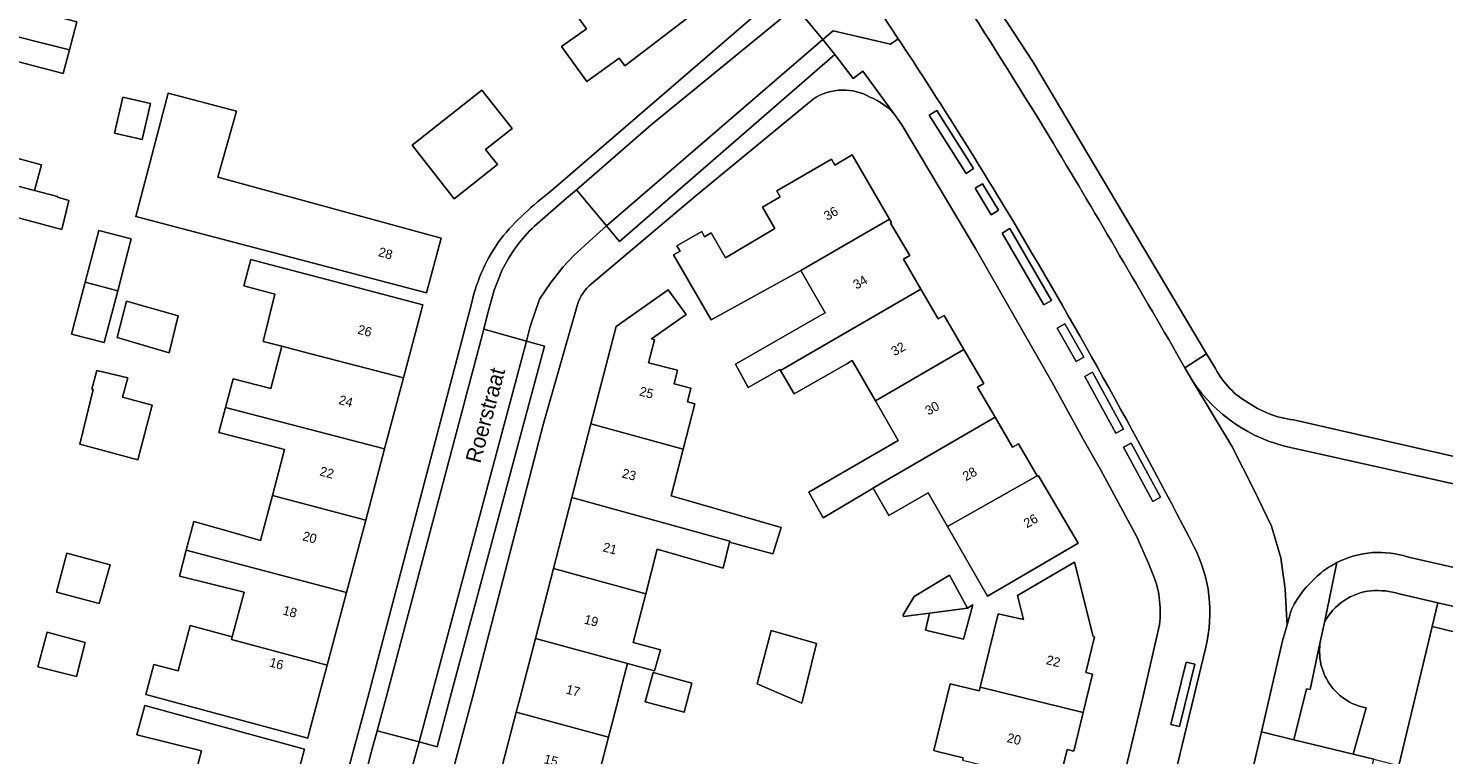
# Model space of a CAD drawing. Header units: metres. Extents: x 151448 to 154749, y 463108 to 465296.
# Tile 269 of 449: x 153872 to 153986, y 463495 to 463554. Entities that reach past the tile are written whole.
import ezdxf
from ezdxf.enums import TextEntityAlignment as Align

# ---------------------------------------------------------------- set-up
doc = ezdxf.new("R2010")
doc.units = ezdxf.units.M
for name, color, linetype, lineweight in [('B-PV-GR-BEPLANTING_CULTUUR_BODEMBEDEKKER-GV', 253, 'Continuous', 9), ('B-PV-OG-BEBOUWING-GV', 1, 'Continuous', 9), ('B-PV-OG-BEBOUWING-T18', 2, 'Continuous', 9), ('B-PV-OG-TERREIN_BEGROEID-GV', 253, 'Continuous', 9), ('B-PV-OG-TERREIN_ERF-GV', 253, 'Continuous', 9), ('B-PV-OG-TOPOGRAFIE-T18', 2, 'Continuous', 9), ('B-PV-VH-GESLOTENVERHARDING_ASFALT-GV', 253, 'Continuous', 9), ('B-PV-VH-OPENVERHARDING_BETONELEMENT-GV', 253, 'Continuous', 9), ('B-PV-VH-OPENVERHARDING_BETONSTRAATSTEEN-GV', 253, 'Continuous', 9), ('B-PV-VH-OPENVERHARDING_STRAATBAKSTEEN-GV', 253, 'Continuous', 9), ('B-PV-VH-OPENVERHARDING_TEGEL-GV', 253, 'Continuous', 9)]:
    doc.layers.add(name, color=color, linetype=linetype, lineweight=lineweight)
doc.styles.add('Drong', font='txt', dxfattribs={"height": 1.8})

msp = doc.modelspace()

# ---------------------------------------------------------------- linework, layer by layer
at = {"layer": 'B-PV-GR-BEPLANTING_CULTUUR_BODEMBEDEKKER-GV', "flags": 128}
for points in [[(153947.812, 463542.537), (153944.861, 463547.211), (153944.252, 463546.827), (153947.204, 463542.153)], [(153949.215, 463538.828), (153949.818, 463539.191), (153948.537, 463541.323), (153947.934, 463540.96)], [(153953.459, 463531.575), (153954.079, 463531.935), (153950.721, 463537.719), (153950.101, 463537.36)], [(153956.079, 463527.015), (153956.69, 463527.362), (153955.157, 463530.056), (153954.546, 463529.707)], [(153956.767, 463525.822), (153959.26, 463521.251), (153959.88, 463521.588), (153957.387, 463526.16)], [(153962.843, 463516.109), (153960.495, 463520.463), (153959.874, 463520.129), (153962.223, 463515.775)], [(153965.619, 463502.677), (153964.913, 463502.851), (153963.681, 463497.839), (153964.387, 463497.666)]]:
    msp.add_lwpolyline(points, close=True, dxfattribs=at)
at = {"layer": 'B-PV-GR-BEPLANTING_CULTUUR_BODEMBEDEKKER-GV'}
for points in [[(153979.8, 463508.591, 0.2501542), (153976.036, 463506.044)], [(153982.058, 463508.328, 0.0961397), (153979.8, 463508.591)], [(153975.679, 463504.343, 0.0419839), (153975.675, 463503.152)], [(153975.675, 463503.152, -0.0419839), (153975.679, 463504.343)], [(153975.675, 463503.152, 0.2167303), (153977.658, 463499.889)], [(153977.658, 463499.889, -0.2167303), (153975.675, 463503.152)], [(153977.658, 463499.889, 0.1162031), (153979.388, 463499.184)], [(153979.388, 463499.184, -0.1162031), (153977.658, 463499.889)]]:
    msp.add_lwpolyline(points, format="xyb", dxfattribs=at)
at = {"layer": 'B-PV-GR-BEPLANTING_CULTUUR_BODEMBEDEKKER-GV', "flags": 128}
for points in [[(153979.388, 463499.184), (153978.356, 463495.432), (153980.002, 463495.031), (153982.02, 463494.539), (153983.327, 463500), (153984.692, 463505.703), (153985.152, 463507.625), (153982.058, 463508.328)], [(153976.036, 463506.044), (153975.679, 463504.343)], [(153975.679, 463504.343), (153974.901, 463500.633), (153974.596, 463500.698), (153973.578, 463496.596)], [(153973.578, 463496.596), (153978.356, 463495.432), (153979.388, 463499.184)]]:
    msp.add_lwpolyline(points, dxfattribs=at)
at = {"layer": 'B-PV-OG-BEBOUWING-GV', "flags": 128}
for points in [[(153924.024, 463562.522), (153917.674, 463558.123), (153914.956, 463556.171), (153916.666, 463553.79), (153914.663, 463552.352), (153916.688, 463549.533), (153919.304, 463551.411), (153919.747, 463550.794), (153926.315, 463555.819), (153925.731, 463556.633), (153928.076, 463558.317), (153924.705, 463563.011)], [(153862.457, 463555.26), (153875.072, 463552.079), (153875.663, 463554.354), (153870.514, 463555.691), (153870.741, 463556.566), (153872.575, 463556.24), (153873.277, 463559.075), (153869.286, 463560.111), (153864.044, 463561.371)], [(153875.072, 463552.079), (153862.457, 463555.26), (153861.045, 463549.823), (153868.497, 463547.924), (153869.433, 463551.529), (153874.582, 463550.192)], [(153861.045, 463549.823), (153859.554, 463544.084), (153872.271, 463540.784), (153872.82, 463542.846), (153867.847, 463544.171), (153867.542, 463544.25), (153868.497, 463547.924)], [(153904.989, 463536.947), (153887.023, 463541.84), (153888.506, 463547.167), (153883.029, 463548.612), (153880.406, 463538.674), (153903.79, 463532.546)], [(153910.706, 463545.756), (153908.258, 463548.859), (153902.636, 463544.422), (153906.035, 463540.115), (153909.513, 463542.859), (153908.562, 463544.065)], [(153881.591, 463547.774), (153879.381, 463548.283), (153878.712, 463545.379), (153880.923, 463544.87)], [(153865.489, 463536.345), (153866.386, 463539.798), (153866.927, 463539.658), (153874.467, 463537.629), (153875.035, 463539.981), (153874.116, 463540.251), (153874.13, 463540.302), (153872.271, 463540.784), (153859.554, 463544.084), (153858.034, 463538.232)], [(153941.056, 463538.47), (153938.052, 463543.637), (153936.648, 463542.82), (153936.374, 463543.291), (153931.989, 463540.742), (153932.263, 463540.271), (153930.83, 463539.438), (153931.832, 463537.714), (153927.863, 463535.374), (153926.712, 463537.364), (153926.18, 463537.056), (153925.939, 463537.474), (153923.954, 463536.326), (153924.196, 463535.908), (153923.674, 463535.606), (153926.702, 463530.373), (153933.914, 463534.337)], [(153943.559, 463532.847), (153942.163, 463535.249), (153942.695, 463535.558), (153941.137, 463538.152), (153941.214, 463538.198), (153941.056, 463538.47), (153933.914, 463534.337), (153935.865, 463530.935), (153935.388, 463530.662), (153928.658, 463526.798), (153929.684, 463524.933), (153932.225, 463526.392), (153932.283, 463526.294)], [(153876.348, 463533.404), (153878.96, 463532.72), (153880.052, 463536.891), (153877.44, 463537.574)], [(153892.167, 463528.246), (153894.385, 463527.671), (153901.953, 463525.707), (153903.512, 463531.573), (153895.795, 463533.615), (153890.778, 463534.942), (153889.679, 463535.241), (153889.099, 463533.111), (153891.602, 463532.429), (153890.652, 463528.639)], [(153878.96, 463532.72), (153876.348, 463533.404), (153875.256, 463529.234), (153877.868, 463528.55)], [(153917.028, 463522.021), (153924.451, 463519.971), (153925.401, 463523.629), (153924.79, 463523.785), (153925.07, 463524.881), (153923.714, 463525.228), (153923.993, 463526.319), (153921.663, 463526.914), (153922.135, 463528.763), (153921.892, 463528.84), (153924.681, 463530.808), (153923.239, 463532.782), (153919.053, 463529.841)], [(153943.559, 463532.847), (153932.283, 463526.294), (153933.387, 463524.419), (153937.604, 463526.851), (153938.057, 463527.111), (153939.923, 463523.856), (153947.035, 463527.995), (153945.444, 463530.729), (153944.955, 463530.445)], [(153883.095, 463527.731), (153883.826, 463530.704), (153879.664, 463531.867), (153878.906, 463528.961)], [(153887.634, 463523.337), (153900.437, 463520.002), (153901.953, 463525.707), (153894.385, 463527.671), (153892.167, 463528.246), (153891.286, 463524.853), (153888.241, 463525.643)], [(153935.714, 463514.465), (153939.723, 463516.832), (153939.716, 463516.844), (153949.541, 463522.553), (153948.134, 463524.974), (153948.627, 463525.26), (153947.035, 463527.995), (153939.923, 463523.856), (153941.742, 463520.684), (153934.548, 463516.513)], [(153875.907, 463520.364), (153880.569, 463519.107), (153881.732, 463523.512), (153879.353, 463524.161), (153879.786, 463525.701), (153877.273, 463526.296), (153876.867, 463524.81), (153876.975, 463524.783)], [(153900.437, 463520.002), (153887.634, 463523.337), (153887.104, 463521.324), (153890.334, 463520.487), (153892.385, 463519.955), (153891.402, 463516.249), (153898.914, 463514.269)], [(153939.723, 463516.832), (153940.983, 463514.635), (153944.164, 463516.459), (153945.708, 463513.765), (153952.932, 463517.829), (153951.429, 463520.412), (153950.948, 463520.133), (153949.541, 463522.553), (153939.716, 463516.844)], [(153931.696, 463511.614), (153932.325, 463513.683), (153923.676, 463516.171), (153923.478, 463516.223), (153924.451, 463519.971), (153917.028, 463522.021), (153915.492, 463516.089), (153928.209, 463512.577), (153928.189, 463512.495), (153931.676, 463511.548)], [(153955.641, 463512.076), (153956.214, 463512.411), (153953.03, 463517.843), (153952.951, 463517.797), (153952.932, 463517.829), (153945.708, 463513.765), (153948.932, 463508.143), (153951.053, 463509.386)], [(153897.363, 463508.435), (153898.914, 463514.269), (153891.402, 463516.249), (153890.445, 463512.64), (153888.034, 463513.324), (153885.082, 463514.161), (153884.471, 463511.849)], [(153914.013, 463510.373), (153921.434, 463508.35), (153922.365, 463511.936), (153927.671, 463510.41), (153928.189, 463512.495), (153928.209, 463512.577), (153915.492, 463516.089)], [(153874.856, 463511.6), (153874.045, 463508.465), (153877.477, 463507.573), (153878.343, 463510.681)], [(153895.816, 463502.613), (153897.363, 463508.435), (153884.471, 463511.849), (153883.919, 463509.764), (153889.127, 463508.476), (153888.176, 463504.89), (153888.118, 463504.67)], [(153914.013, 463510.373), (153912.559, 463504.757), (153919.978, 463502.736), (153922.131, 463502.15), (153922.627, 463503.849), (153920.415, 463504.423), (153921.434, 463508.35)], [(153957.424, 463504.921), (153955.936, 463510.892), (153951.349, 463508.196), (153951.826, 463506.285), (153949.791, 463506.736), (153948.347, 463500.824), (153956.626, 463498.791), (153957.372, 463501.89), (153956.834, 463502.02), (153957.529, 463504.895)], [(153947.323, 463507.2), (153945.88, 463509.831), (153943.042, 463508.129), (153942.149, 463506.642), (153942.18, 463506.504), (153944.273, 463506.792)], [(153943.949, 463505.422), (153947.014, 463504.696), (153947.755, 463507.453), (153947.323, 463507.2), (153944.273, 463506.792)], [(153894.401, 463497.286), (153895.122, 463500), (153895.816, 463502.613), (153888.118, 463504.67), (153888.176, 463504.89), (153884.792, 463505.788), (153883.826, 463502.144), (153881.878, 463502.661), (153881.233, 463500.24), (153894.257, 463496.742)], [(153935.186, 463504.337), (153931.537, 463505.391), (153930.401, 463501.094), (153933.989, 463499.555)], [(153872.526, 463502.478), (153875.645, 463501.688), (153876.332, 463504.434), (153873.275, 463505.25)], [(153912.559, 463504.757), (153911.327, 463500), (153911.02, 463498.816), (153918.438, 463496.81), (153919.266, 463500), (153919.583, 463501.219), (153919.978, 463502.736)], [(153925.14, 463501.145), (153922.047, 463502.017), (153921.383, 463499.66), (153924.518, 463498.821)], [(153944.896, 463495.67), (153946.965, 463495.158), (153946.914, 463494.951), (153954.672, 463493.076), (153954.726, 463493.301), (153955.336, 463495.823), (153955.88, 463495.691), (153956.626, 463498.791), (153948.347, 463500.824), (153948.275, 463500.53), (153945.93, 463501.105), (153944.615, 463495.74)], [(153884.728, 463492.097), (153892.404, 463490.014), (153893.992, 463495.853), (153881.139, 463499.348), (153880.512, 463497.011), (153885.71, 463495.709)], [(153918.438, 463496.81), (153911.02, 463498.816), (153909.549, 463493.151), (153916.991, 463491.234)]]:
    msp.add_lwpolyline(points, close=True, dxfattribs=at)
msp.add_lwpolyline([(153995.389, 463503.123), (153984.692, 463505.703), (153983.327, 463500), (153982.02, 463494.539), (153984.905, 463493.843), (153984.086, 463490.438), (153981.442, 463491.074), (153965.198, 463423.507), (153963.438, 463423.93), (153962.236, 463418.932), (153962.397, 463418.893), (153969.562, 463417.159), (153970.696, 463421.833), (153976.281, 463420.471), (153977.741, 463426.547), (153992.596, 463488.378)], dxfattribs=at)
at = {"layer": 'B-PV-OG-TERREIN_BEGROEID-GV', "flags": 128}
for points in [[(153949.527, 463582.604), (153937.047, 463574.154), (153947.453, 463558.987), (153952.602, 463551.102), (153966.563, 463527.653), (153967.265, 463526.472)], [(153973.794, 463522.29), (153989.28, 463518.735), (153994.253, 463539.12), (154003.81, 463578.257), (154003.995, 463579.013), (154004.048, 463579.23), (154000, 463580.458), (153993.539, 463582.418)]]:
    msp.add_lwpolyline(points, dxfattribs=at)
at = {"layer": 'B-PV-OG-TERREIN_BEGROEID-GV'}
for points in [[(153967.265, 463526.472, 0.1437829), (153970, 463523.643)], [(153970, 463523.643, 0.1188024), (153973.794, 463522.29)]]:
    msp.add_lwpolyline(points, format="xyb", dxfattribs=at)
at = {"layer": 'B-PV-OG-TERREIN_ERF-GV', "flags": 128}
for points in [[(153870.514, 463555.691), (153875.663, 463554.354), (153875.072, 463552.079), (153874.582, 463550.192), (153869.433, 463551.529)], [(153913.815, 463540.735), (153931.057, 463555.588)], [(153926.315, 463555.819), (153919.747, 463550.794), (153919.304, 463551.411), (153916.688, 463549.533), (153914.663, 463552.352), (153916.666, 463553.79), (153914.956, 463556.171)], [(153934.896, 463548.125), (153925.498, 463540.377), (153917.087, 463533.276)], [(153962.136, 463510.18), (153961.899, 463510.723), (153960.938, 463512.925), (153958.036, 463518.329), (153956.619, 463520.781), (153954.129, 463525.341), (153947.976, 463536.123), (153942.039, 463546.068), (153941.531, 463546.782)], [(153867.847, 463544.171), (153872.82, 463542.846), (153872.271, 463540.784), (153874.13, 463540.302), (153874.116, 463540.251), (153875.035, 463539.981), (153874.467, 463537.629), (153866.927, 463539.658)], [(153909.549, 463493.151), (153911.02, 463498.816), (153911.327, 463500), (153912.559, 463504.757), (153914.013, 463510.373), (153915.492, 463516.089), (153917.028, 463522.021), (153919.053, 463529.841), (153923.239, 463532.782), (153924.681, 463530.808), (153921.892, 463528.84), (153922.135, 463528.763), (153921.663, 463526.914), (153923.993, 463526.319), (153923.714, 463525.228), (153925.07, 463524.881), (153924.79, 463523.785), (153925.401, 463523.629), (153924.451, 463519.971), (153923.478, 463516.223), (153923.676, 463516.171), (153932.325, 463513.683), (153931.696, 463511.614), (153931.676, 463511.548), (153928.189, 463512.495), (153927.671, 463510.41), (153922.365, 463511.936), (153921.434, 463508.35), (153920.415, 463504.423), (153922.627, 463503.849), (153922.131, 463502.15), (153919.978, 463502.736), (153919.583, 463501.219), (153919.266, 463500), (153918.438, 463496.81), (153916.991, 463491.234)], [(153871.325, 463459.294), (153876.826, 463457.749), (153877.827, 463461.154), (153885.664, 463458.963), (153882.527, 463447.721), (153881.041, 463448.126), (153880.789, 463448.194), (153879.558, 463443.602), (153882.217, 463442.889), (153883.497, 463442.546), (153883.499, 463442.556), (153889.388, 463464.544), (153894.556, 463483.309), (153899.087, 463500), (153907.442, 463531.774)], [(153915.946, 463531.619), (153913.224, 463522.036), (153907.503, 463500), (153902.38, 463480.888)], [(153946.965, 463495.158), (153944.896, 463495.67), (153944.615, 463495.74), (153945.93, 463501.105), (153948.275, 463500.53), (153948.347, 463500.824), (153949.791, 463506.736), (153951.826, 463506.285), (153951.349, 463508.196), (153955.936, 463510.892), (153957.424, 463504.921), (153957.529, 463504.895), (153956.834, 463502.02), (153957.372, 463501.89), (153956.626, 463498.791), (153955.88, 463495.691), (153955.336, 463495.823), (153954.726, 463493.301)], [(153950.408, 463454.059), (153961.438, 463500), (153962.757, 463505.834)], [(153884.728, 463492.097), (153885.71, 463495.709), (153880.512, 463497.011), (153881.139, 463499.348), (153893.992, 463495.853), (153892.404, 463490.014)]]:
    msp.add_lwpolyline(points, dxfattribs=at)
for points in [[(153904.989, 463536.947), (153903.79, 463532.546), (153880.406, 463538.674), (153883.029, 463548.612), (153888.506, 463547.167), (153887.023, 463541.84)], [(153910.706, 463545.756), (153908.562, 463544.065), (153909.513, 463542.859), (153906.035, 463540.115), (153902.636, 463544.422), (153908.258, 463548.859)], [(153881.591, 463547.774), (153880.923, 463544.87), (153878.712, 463545.379), (153879.381, 463548.283)], [(153944.164, 463516.459), (153940.983, 463514.635), (153939.723, 463516.832), (153935.714, 463514.465), (153934.548, 463516.513), (153941.742, 463520.684), (153939.923, 463523.856), (153938.057, 463527.111), (153937.604, 463526.851), (153933.387, 463524.419), (153932.283, 463526.294), (153932.225, 463526.392), (153929.684, 463524.933), (153928.658, 463526.798), (153935.388, 463530.662), (153935.865, 463530.935), (153933.914, 463534.337), (153926.702, 463530.373), (153923.674, 463535.606), (153924.196, 463535.908), (153923.954, 463536.326), (153925.939, 463537.474), (153926.18, 463537.056), (153926.712, 463537.364), (153927.863, 463535.374), (153931.832, 463537.714), (153930.83, 463539.438), (153932.263, 463540.271), (153931.989, 463540.742), (153936.374, 463543.291), (153936.648, 463542.82), (153938.052, 463543.637), (153941.056, 463538.47), (153941.214, 463538.198), (153941.137, 463538.152), (153942.695, 463535.558), (153942.163, 463535.249), (153943.559, 463532.847), (153944.955, 463530.445), (153945.444, 463530.729), (153947.035, 463527.995), (153948.627, 463525.26), (153948.134, 463524.974), (153949.541, 463522.553), (153950.948, 463520.133), (153951.429, 463520.412), (153952.932, 463517.829), (153952.951, 463517.797), (153953.03, 463517.843), (153956.214, 463512.411), (153955.641, 463512.076), (153951.053, 463509.386), (153948.932, 463508.143), (153945.708, 463513.765)], [(153878.96, 463532.72), (153877.868, 463528.55), (153875.256, 463529.234), (153876.348, 463533.404), (153877.44, 463537.574), (153880.052, 463536.891)], [(153898.914, 463514.269), (153897.363, 463508.435), (153895.816, 463502.613), (153895.122, 463500), (153894.401, 463497.286), (153894.257, 463496.742), (153881.233, 463500.24), (153881.878, 463502.661), (153883.826, 463502.144), (153884.792, 463505.788), (153888.176, 463504.89), (153889.127, 463508.476), (153883.919, 463509.764), (153884.471, 463511.849), (153885.082, 463514.161), (153888.034, 463513.324), (153890.445, 463512.64), (153891.402, 463516.249), (153892.385, 463519.955), (153890.334, 463520.487), (153887.104, 463521.324), (153887.634, 463523.337), (153888.241, 463525.643), (153891.286, 463524.853), (153892.167, 463528.246), (153890.652, 463528.639), (153891.602, 463532.429), (153889.099, 463533.111), (153889.679, 463535.241), (153890.778, 463534.942), (153895.795, 463533.615), (153903.512, 463531.573), (153901.953, 463525.707), (153900.437, 463520.002)], [(153883.095, 463527.731), (153878.906, 463528.961), (153879.664, 463531.867), (153883.826, 463530.704)], [(153875.907, 463520.364), (153876.975, 463524.783), (153876.867, 463524.81), (153877.273, 463526.296), (153879.786, 463525.701), (153879.353, 463524.161), (153881.732, 463523.512), (153880.569, 463519.107)], [(153874.856, 463511.6), (153878.343, 463510.681), (153877.477, 463507.573), (153874.045, 463508.465)], [(153947.014, 463504.696), (153943.949, 463505.422), (153944.273, 463506.792), (153942.18, 463506.504), (153942.149, 463506.642), (153943.042, 463508.129), (153945.88, 463509.831), (153947.323, 463507.2), (153947.755, 463507.453)], [(153995.389, 463503.123), (153995.913, 463505.181), (153985.152, 463507.625), (153984.692, 463505.703)], [(153935.186, 463504.337), (153933.989, 463499.555), (153930.401, 463501.094), (153931.537, 463505.391)], [(153872.526, 463502.478), (153873.275, 463505.25), (153876.332, 463504.434), (153875.645, 463501.688)], [(153921.383, 463499.66), (153922.047, 463502.017), (153925.14, 463501.145), (153924.518, 463498.821)]]:
    msp.add_lwpolyline(points, close=True, dxfattribs=at)
at = {"layer": 'B-PV-OG-TERREIN_ERF-GV'}
for points in [[(153937.25, 463548.849, 0.1502777), (153934.896, 463548.125)], [(153939.475, 463548.296, 0.1353009), (153937.25, 463548.849)], [(153941.531, 463546.782, 0.132227), (153939.475, 463548.296)], [(153909.772, 463536.9, -0.0558463), (153913.815, 463540.735)], [(153907.442, 463531.774, -0.0987124), (153909.772, 463536.9)], [(153917.087, 463533.276, 0.1479406), (153915.946, 463531.619)], [(153962.757, 463505.834, 0.138292), (153962.136, 463510.18)]]:
    msp.add_lwpolyline(points, format="xyb", dxfattribs=at)
at = {"layer": 'B-PV-VH-GESLOTENVERHARDING_ASFALT-GV', "flags": 128}
for points in [[(153931.845, 463567.965), (153936.76, 463560.599), (153941.756, 463552.98)], [(153957.017, 463439.159), (153957.285, 463440.258), (153957.289, 463440.266), (153959.856, 463451.097), (153960.458, 463453.673), (153960.781, 463454.959), (153962.682, 463462.846), (153963.274, 463465.352), (153963.588, 463466.683), (153965.807, 463475.793), (153966.151, 463477.088), (153968.804, 463488.062), (153970.156, 463493.704), (153970.977, 463497.251), (153972.672, 463504.567), (153973.033, 463505.843), (153972.989, 463506.684), (153972.882, 463508.72), (153972.531, 463511.248), (153971.784, 463513.782), (153970.349, 463516.72), (153968.576, 463520.222), (153965.42, 463525.476), (153964.818, 463526.522)], [(153965.42, 463525.476), (153968.576, 463520.222), (153970.349, 463516.72), (153971.784, 463513.782), (153972.531, 463511.248), (153972.882, 463508.72), (153972.989, 463506.684), (153973.033, 463505.843), (153973.252, 463506.616)], [(153987.986, 463512.638), (153988.945, 463516.631), (153973.315, 463520.096)], [(153982.806, 463511.296), (153986.578, 463510.434)], [(153966.488, 463504.046), (153947.69, 463426.228), (153949.627, 463425.766), (153953.522, 463424.836), (153954.76, 463429.828), (153957.017, 463439.159)]]:
    msp.add_lwpolyline(points, dxfattribs=at)
at = {"layer": 'B-PV-VH-GESLOTENVERHARDING_ASFALT-GV'}
for points in [[(153954.239, 463544.566, 0.01108), (153939.134, 463568.101)], [(153941.756, 463552.98, -0.0104305), (153950.547, 463539.06)], [(153964.818, 463526.522, 0.0037305), (153954.239, 463544.566)], [(153950.547, 463539.06, -0.0153956), (153965.533, 463512.159)], [(153973.315, 463520.096, -0.1933527), (153965.42, 463525.476)], [(153965.533, 463512.159, -0.181798), (153966.488, 463504.046)], [(153977.041, 463510.849, -0.0981329), (153979.894, 463511.655)], [(153979.894, 463511.655, -0.0937643), (153982.806, 463511.296)], [(153973.595, 463507.517, -0.0852309), (153975.769, 463510.035)], [(153975.769, 463510.035, -0.0499733), (153977.041, 463510.849)], [(153973.252, 463506.616, -0.0545118), (153973.595, 463507.517)]]:
    msp.add_lwpolyline(points, format="xyb", dxfattribs=at)
at = {"layer": 'B-PV-VH-OPENVERHARDING_BETONELEMENT-GV', "flags": 128}
msp.add_lwpolyline([(153903.209, 463496.426), (153899.825, 463497.315), (153899.354, 463495.579), (153899.044, 463494.437), (153898.583, 463492.733), (153901.957, 463491.824), (153902.426, 463493.548), (153902.736, 463494.688)], close=True, dxfattribs=at)
at = {"layer": 'B-PV-VH-OPENVERHARDING_BETONSTRAATSTEEN-GV', "flags": 128}
for points in [[(153941.756, 463552.98), (153941.137, 463552.556), (153936.517, 463553.63), (153935.696, 463552.923), (153936.641, 463551.706), (153938.127, 463549.795), (153938.9, 463550.386), (153941.531, 463546.782), (153942.039, 463546.068), (153947.976, 463536.123), (153954.129, 463525.341), (153956.619, 463520.781), (153958.036, 463518.329), (153960.938, 463512.925), (153961.899, 463510.723), (153962.136, 463510.18)], [(153909.901, 463534.402), (153909.233, 463532.771), (153908.695, 463530.726), (153908.406, 463529.626), (153911.841, 463528.653), (153912.128, 463529.733), (153912.202, 463530.012), (153912.896, 463532.028), (153913.813, 463533.379), (153914.796, 463534.635), (153915.667, 463535.559), (153917.484, 463537.218), (153918.289, 463537.94), (153915.857, 463540.838), (153915.069, 463540.156), (153912.486, 463537.92)], [(153962.757, 463505.834), (153961.438, 463500), (153950.408, 463454.059), (153946.069, 463436.224), (153947.183, 463434.526), (153944.457, 463423.256), (153943.46, 463422.688), (153945.865, 463421.946), (153946.84, 463422.656), (153947.69, 463426.228), (153966.488, 463504.046)]]:
    msp.add_lwpolyline(points, dxfattribs=at)
for points in [[(153935.696, 463552.923), (153918.289, 463537.94), (153919.316, 463536.685), (153936.641, 463551.706)], [(153947.812, 463542.537), (153947.204, 463542.153), (153944.252, 463546.827), (153944.861, 463547.211)], [(153949.215, 463538.828), (153947.934, 463540.96), (153948.537, 463541.323), (153949.818, 463539.191)], [(153953.459, 463531.575), (153950.101, 463537.36), (153950.721, 463537.719), (153954.079, 463531.935)], [(153956.079, 463527.015), (153954.546, 463529.707), (153955.157, 463530.056), (153956.69, 463527.362)], [(153903.209, 463496.426), (153904.648, 463496.048), (153905.71, 463500), (153913.3, 463528.25), (153911.841, 463528.653)], [(153956.767, 463525.822), (153957.387, 463526.16), (153959.88, 463521.588), (153959.26, 463521.251)], [(153962.843, 463516.109), (153962.223, 463515.775), (153959.874, 463520.129), (153960.495, 463520.463)], [(153965.619, 463502.677), (153964.387, 463497.666), (153963.681, 463497.839), (153964.913, 463502.851)], [(153980.002, 463495.031), (153978.356, 463495.432), (153973.578, 463496.596), (153970.977, 463497.251), (153970.156, 463493.704), (153976.047, 463492.374), (153977.622, 463492.019), (153979.22, 463491.624)]]:
    msp.add_lwpolyline(points, close=True, dxfattribs=at)
at = {"layer": 'B-PV-VH-OPENVERHARDING_BETONSTRAATSTEEN-GV'}
for points in [[(153950.547, 463539.06, 0.0104305), (153941.756, 463552.98)], [(153965.533, 463512.159, 0.0153956), (153950.547, 463539.06)], [(153912.486, 463537.92, 0.0850318), (153909.901, 463534.402)], [(153966.488, 463504.046, 0.181798), (153965.533, 463512.159)], [(153962.136, 463510.18, -0.138292), (153962.757, 463505.834)]]:
    msp.add_lwpolyline(points, format="xyb", dxfattribs=at)
at = {"layer": 'B-PV-VH-OPENVERHARDING_STRAATBAKSTEEN-GV', "flags": 128}
for points in [[(153935.696, 463552.923), (153933.49, 463555.548), (153921.884, 463546.054), (153915.857, 463540.838), (153918.289, 463537.94)], [(153899.825, 463497.315), (153903.209, 463496.426), (153911.841, 463528.653), (153908.406, 463529.626), (153900.553, 463500)]]:
    msp.add_lwpolyline(points, close=True, dxfattribs=at)
at = {"layer": 'B-PV-VH-OPENVERHARDING_TEGEL-GV', "flags": 128}
for points in [[(153964.818, 463526.522), (153966.563, 463527.653), (153952.602, 463551.102), (153947.453, 463558.987), (153937.047, 463574.154), (153935.983, 463575.731), (153934.28, 463578.253), (153931.292, 463582.682), (153930.713, 463583.472), (153928.376, 463586.664), (153927.735, 463587.54), (153925.225, 463590.965), (153917.015, 463601.861), (153908.911, 463611.855)], [(153912.486, 463537.92), (153915.069, 463540.156), (153915.857, 463540.838), (153921.884, 463546.054), (153933.49, 463555.548), (153932.149, 463557.141)], [(153931.057, 463555.588), (153913.815, 463540.735)], [(153941.531, 463546.782), (153938.9, 463550.386), (153938.127, 463549.795), (153936.641, 463551.706), (153919.316, 463536.685), (153918.289, 463537.94), (153917.484, 463537.218), (153915.667, 463535.559), (153914.796, 463534.635), (153913.813, 463533.379), (153912.896, 463532.028), (153912.202, 463530.012), (153912.128, 463529.733), (153911.841, 463528.653), (153913.3, 463528.25), (153905.71, 463500), (153904.648, 463496.048), (153903.209, 463496.426), (153902.736, 463494.688)], [(153917.087, 463533.276), (153925.498, 463540.377), (153934.896, 463548.125)], [(153899.825, 463497.315), (153900.553, 463500), (153908.406, 463529.626), (153908.695, 463530.726), (153909.233, 463532.771), (153909.901, 463534.402)], [(153907.442, 463531.774), (153899.087, 463500), (153894.556, 463483.309), (153889.388, 463464.544), (153883.499, 463442.556), (153884.834, 463442.189), (153885.684, 463444.905), (153886.685, 463448.778), (153889.195, 463457.951), (153889.624, 463459.536), (153889.946, 463460.726), (153898.583, 463492.733), (153899.044, 463494.437), (153899.354, 463495.579), (153899.825, 463497.315)], [(153902.38, 463480.888), (153907.503, 463500), (153913.224, 463522.036), (153915.946, 463531.619)], [(153967.265, 463526.472), (153966.563, 463527.653), (153964.818, 463526.522), (153965.42, 463525.476)], [(154082.904, 463496.64), (154074.978, 463498.24), (154068.972, 463499.697), (154067.785, 463499.985), (154067.701, 463500), (154034.971, 463507.938), (154000, 463516.252), (153989.539, 463518.676), (153989.28, 463518.735), (153973.794, 463522.29)], [(153973.315, 463520.096), (153988.945, 463516.631), (153990.219, 463516.334), (153992.643, 463515.77), (153993.789, 463515.503), (154000, 463514.059), (154023.549, 463508.543), (154044.859, 463503.302), (154058.51, 463500), (154063.505, 463498.796), (154064.719, 463498.503), (154067.079, 463497.934), (154068.402, 463497.615), (154079.107, 463495.013)], [(153986.578, 463510.434), (153982.806, 463511.296)], [(153973.252, 463506.616), (153973.033, 463505.843), (153972.672, 463504.567), (153970.977, 463497.251), (153973.578, 463496.596), (153974.596, 463500.698), (153974.901, 463500.633), (153975.679, 463504.343), (153976.036, 463506.044), (153977.041, 463510.849)], [(153977.041, 463510.849), (153976.036, 463506.044)], [(153982.058, 463508.328), (153985.152, 463507.625)], [(153985.152, 463507.625), (153995.913, 463505.181), (153997.704, 463504.775), (154000, 463504.253), (154010.942, 463501.721), (154017.822, 463500), (154041.024, 463494.518), (154043.425, 463493.951), (154045.355, 463493.489), (154052.969, 463491.657), (154054.956, 463491.18), (154061.528, 463489.6), (154065.909, 463488.564), (154074.269, 463486.626), (154075.639, 463486.339), (154078.58, 463485.727), (154082.148, 463485.161)]]:
    msp.add_lwpolyline(points, dxfattribs=at)
at = {"layer": 'B-PV-VH-OPENVERHARDING_TEGEL-GV'}
for points in [[(153939.134, 463568.101, -0.01108), (153954.239, 463544.566)], [(153934.896, 463548.125, -0.1502777), (153937.25, 463548.849)], [(153937.25, 463548.849, -0.1353009), (153939.475, 463548.296)], [(153939.475, 463548.296, -0.132227), (153941.531, 463546.782)], [(153954.239, 463544.566, -0.0037305), (153964.818, 463526.522)], [(153913.815, 463540.735, 0.0558463), (153909.772, 463536.9)], [(153909.901, 463534.402, -0.0850318), (153912.486, 463537.92)], [(153909.772, 463536.9, 0.0987124), (153907.442, 463531.774)], [(153915.946, 463531.619, -0.1479406), (153917.087, 463533.276)], [(153970, 463523.643, -0.1437829), (153967.265, 463526.472)], [(153965.42, 463525.476, 0.1933527), (153973.315, 463520.096)], [(153973.794, 463522.29, -0.1188024), (153970, 463523.643)], [(153979.894, 463511.655, 0.0981329), (153977.041, 463510.849)], [(153982.806, 463511.296, 0.0937643), (153979.894, 463511.655)], [(153975.769, 463510.035, 0.0852309), (153973.595, 463507.517)], [(153977.041, 463510.849, 0.0499733), (153975.769, 463510.035)], [(153976.036, 463506.044, -0.2501542), (153979.8, 463508.591)], [(153979.8, 463508.591, -0.0961397), (153982.058, 463508.328)], [(153973.595, 463507.517, 0.0545118), (153973.252, 463506.616)]]:
    msp.add_lwpolyline(points, format="xyb", dxfattribs=at)
at = {"layer": 'B-PV-VH-OPENVERHARDING_TEGEL-GV', "flags": 128}
msp.add_lwpolyline([(153933.49, 463555.548), (153935.696, 463552.923), (153936.517, 463553.63), (153941.137, 463552.556), (153941.756, 463552.98), (153936.76, 463560.599), (153936.134, 463560.19), (153934.275, 463556.19)], close=True, dxfattribs=at)

# ---------------------------------------------------------------- texts
at = {"layer": 'B-PV-OG-BEBOUWING-T18', "style": 'Drong'}
for s, rotation, p in [('36', 30.1, (153936.337, 463538.934)), ('28', 344.8, (153900.511, 463535.727)), ('34', 29.7, (153938.685, 463533.405)), ('26', 345.2, (153898.841, 463529.495)), ('32', 29.7, (153941.749, 463528.045)), ('25', 345.5, (153921.502, 463524.529)), ('24', 345.1, (153897.319, 463523.843)), ('30', 29.7, (153944.479, 463523.271)), ('22', 345.1, (153895.793, 463518.1)), ('23', 345.5, (153920.101, 463517.933)), ('28', 29.7, (153947.499, 463517.989)), ('26', 30.4, (153952.406, 463514.212)), ('20', 345.1, (153894.406, 463512.882)), ('21', 345.5, (153918.565, 463511.999)), ('18', 345.1, (153892.819, 463506.909)), ('19', 345.5, (153917.061, 463506.185)), ('16', 345.2, (153891.742, 463502.731)), ('22', 346.3, (153954.233, 463502.934)), ('17', 345.5, (153915.603, 463500.556)), ('20', 346.3, (153951.071, 463496.665)), ('15', 345.5, (153913.824, 463494.954))]:
    msp.add_text(s, height=0.75, rotation=rotation, dxfattribs=at).set_placement(p, align=Align.MIDDLE)
at = {"layer": 'B-PV-OG-TOPOGRAFIE-T18', "style": 'Drong'}
msp.add_text('Roerstraat', height=1.25, rotation=75, dxfattribs=at).set_placement((153908.541, 463522.703), align=Align.MIDDLE)

doc.saveas('drawing.dxf')
